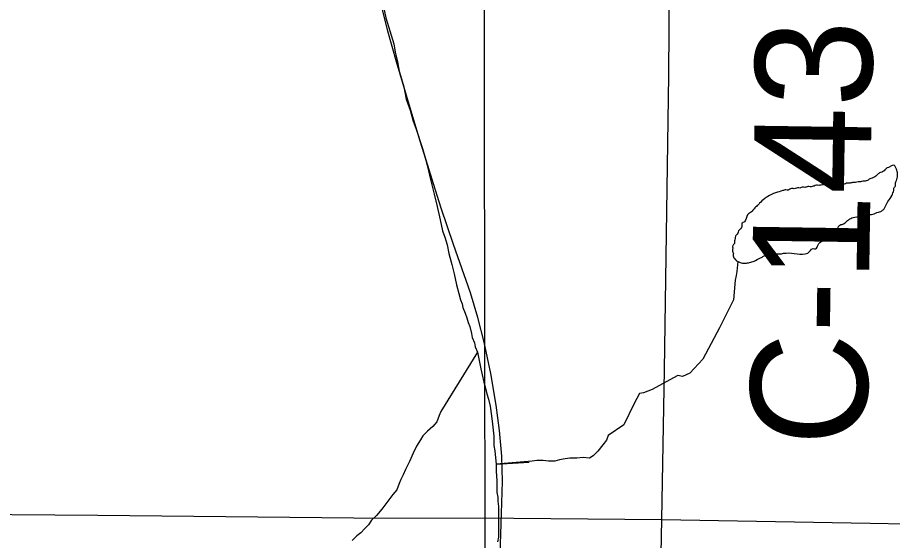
# Model space of a CAD drawing. Extents: x 2.4 to 73.1, y 4.5 to 25.6.
# Drawn here: x 45.9341 to 46.1467, y 19.8037 to 19.9307 of the extents above; entities that cross this region are included whole.
import ezdxf

# ---------------------------------------------------------------- set-up
doc = ezdxf.new("R2010")
doc.units = 0
for name, color, linetype in [('GM_X_County_Road', 7, 'Continuous'), ('GM_X_County_Road_Text', 7, 'Continuous'), ('GM_X_Minor_Lake', 7, 'Continuous'), ('GM_X_Minor_River', 7, 'Continuous'), ('GM_X_Section', 7, 'Continuous'), ('GM_X_State_Route', 7, 'Continuous'), ('GM_X_Township_Road', 7, 'Continuous')]:
    doc.layers.add(name, color=color, linetype=linetype)

msp = doc.modelspace()

# ---------------------------------------------------------------- linework, layer by layer
at = {"layer": 'GM_X_County_Road'}
msp.add_lwpolyline([(46.09063, 19.80873), (46.09126, 19.84507), (46.09233, 19.91657), (46.09258, 19.95078), (46.09351, 19.99585), (46.09409, 20.03627), (46.09468, 20.06932)], dxfattribs=at)
at = {"layer": 'GM_X_Minor_Lake'}
msp.add_line((46.14468, 19.88424), (46.14552, 19.88602), dxfattribs=at)
for points in [[(46.14552, 19.88602), (46.14658, 19.88752), (46.14678, 19.88808), (46.14699, 19.88865), (46.147, 19.88922), (46.1474, 19.88978), (46.14741, 19.89035), (46.14762, 19.8911), (46.14783, 19.89167), (46.14786, 19.893), (46.14751, 19.89415), (46.14714, 19.89473), (46.14657, 19.89474), (46.146, 19.89438), (46.14542, 19.8942), (46.14484, 19.89365), (46.14406, 19.8931), (46.14349, 19.89293), (46.1429, 19.89237), (46.14174, 19.89164)], [(46.14174, 19.89164), (46.14117, 19.89147), (46.14059, 19.8911), (46.14001, 19.89093), (46.13944, 19.89095), (46.13887, 19.89077), (46.13885, 19.89077)], [(46.13885, 19.89077), (46.1383, 19.89079), (46.13772, 19.89061), (46.13716, 19.89063), (46.13639, 19.89046), (46.13582, 19.89047), (46.13525, 19.8903), (46.13467, 19.89013), (46.13334, 19.89016), (46.13277, 19.88999), (46.12992, 19.89007), (46.12877, 19.88991), (46.1282, 19.88992), (46.12763, 19.88975), (46.12667, 19.88958), (46.1261, 19.8896), (46.12534, 19.88943), (46.12477, 19.88945), (46.12419, 19.88927), (46.12362, 19.88929), (46.12305, 19.88911), (46.1221, 19.88914), (46.12133, 19.88878), (46.12076, 19.8888), (46.12, 19.88863), (46.11827, 19.8881), (46.11635, 19.88721), (46.11557, 19.88666), (46.1144, 19.88555), (46.11382, 19.88499), (46.11304, 19.88425), (46.11245, 19.88351), (46.11148, 19.88278), (46.11068, 19.88109), (46.1101, 19.88072), (46.11008, 19.87996), (46.10929, 19.87884), (46.10908, 19.87828), (46.1085, 19.87754), (46.10848, 19.87697), (46.10828, 19.8764), (46.10826, 19.87583), (46.10787, 19.87527), (46.10785, 19.8747), (46.10783, 19.87394), (46.10801, 19.87337), (46.10799, 19.8728), (46.10854, 19.87183), (46.1091, 19.87144), (46.11023, 19.87102), (46.11099, 19.871), (46.11194, 19.87117), (46.11309, 19.87152), (46.11444, 19.87224), (46.11521, 19.8726), (46.11579, 19.87296), (46.11655, 19.87313), (46.11712, 19.87312), (46.11789, 19.87329), (46.11922, 19.87325), (46.12017, 19.87341), (46.12549, 19.87327), (46.12607, 19.87344), (46.12742, 19.87455), (46.128, 19.87453), (46.12859, 19.87546), (46.12956, 19.87639), (46.13014, 19.87675), (46.1317, 19.87823), (46.13325, 19.87914), (46.13385, 19.88026), (46.13442, 19.88044), (46.13577, 19.88135), (46.13655, 19.8819), (46.13712, 19.88207), (46.13884, 19.88241), (46.1396, 19.88239), (46.14056, 19.88274), (46.1419, 19.88289), (46.14324, 19.88343), (46.14382, 19.8836), (46.1444, 19.88397), (46.14468, 19.88424)]]:
    msp.add_spline(points, degree=3, dxfattribs=at)
at = {"layer": 'GM_X_Minor_River'}
for points in [[(46.02303, 19.93327), (46.02359, 19.9306), (46.02548, 19.92432), (46.02586, 19.92223), (46.02643, 19.91995), (46.0268, 19.91767), (46.02737, 19.91576), (46.02794, 19.91386), (46.0285, 19.91082), (46.02945, 19.90815), (46.0302, 19.90549), (46.03096, 19.90359), (46.03153, 19.90188), (46.0319, 19.90055), (46.03247, 19.89883), (46.03304, 19.89693), (46.0336, 19.89484), (46.03417, 19.89237), (46.03474, 19.89008), (46.0353, 19.8878), (46.03606, 19.88476), (46.03662, 19.88228), (46.037, 19.88038), (46.03738, 19.87886), (46.03794, 19.87734), (46.03851, 19.87543), (46.03889, 19.87334), (46.03964, 19.87068), (46.04021, 19.8684)], [(46.1091, 19.87144), (46.10885, 19.86896), (46.10866, 19.86801), (46.10846, 19.86687), (46.10808, 19.86211), (46.10464, 19.85528), (46.10063, 19.84769), (46.0974, 19.84428), (46.09568, 19.84352), (46.09454, 19.84372), (46.09169, 19.8422), (46.08826, 19.84031), (46.08617, 19.83956), (46.08522, 19.83937), (46.08388, 19.8369), (46.0814, 19.83178), (46.07759, 19.82913), (46.07721, 19.82799), (46.07626, 19.82685), (46.07511, 19.82534), (46.07397, 19.8242), (46.07302, 19.82363), (46.0715, 19.82383), (46.06998, 19.82364), (46.06827, 19.82365), (46.06712, 19.82346), (46.06579, 19.82327), (46.06465, 19.8229), (46.06313, 19.8229), (46.0618, 19.82309), (46.06028, 19.8231), (46.05914, 19.82291), (46.05039, 19.82218), (46.05838, 19.82272)], [(46.04021, 19.8684), (46.04078, 19.86573), (46.04134, 19.86364), (46.04172, 19.86212), (46.0421, 19.86117), (46.04229, 19.86022), (46.04285, 19.85888), (46.04323, 19.85774), (46.04361, 19.8566), (46.04399, 19.85565), (46.04437, 19.85394), (46.04455, 19.85299), (46.04512, 19.85165), (46.04531, 19.8507), (46.04588, 19.84937), (46.04663, 19.84538), (46.04701, 19.84386), (46.04739, 19.84214), (46.04776, 19.84062), (46.04814, 19.83929), (46.04852, 19.83796), (46.0489, 19.83625), (46.04927, 19.83397), (46.04946, 19.83187), (46.04983, 19.82902), (46.04983, 19.82674), (46.05002, 19.82541), (46.0502, 19.8237), (46.05039, 19.82218), (46.05039, 19.82047), (46.05057, 19.81818), (46.05057, 19.81666), (46.05057, 19.81533), (46.05076, 19.81419), (46.05075, 19.81324), (46.05094, 19.81191), (46.05094, 19.81039), (46.05094, 19.80887), (46.05093, 19.80735), (46.05093, 19.80583), (46.05093, 19.8045), (46.05074, 19.80336)], [(46.04588, 19.84937), (46.03692, 19.83495), (46.03653, 19.834), (46.03596, 19.83248), (46.03501, 19.83135), (46.03367, 19.83021), (46.03253, 19.82907), (46.03196, 19.82812), (46.03101, 19.8266), (46.03024, 19.8249), (46.02929, 19.82281), (46.02833, 19.82091), (46.02776, 19.81958), (46.02719, 19.81844), (46.02681, 19.81749), (46.02623, 19.81597), (46.02528, 19.81484), (46.02261, 19.81123), (46.02128, 19.80972), (46.02013, 19.80858), (46.01937, 19.80744), (46.01842, 19.80649), (46.01747, 19.80555), (46.01651, 19.80479), (46.01537, 19.80365)]]:
    msp.add_lwpolyline(points, dxfattribs=at)
at = {"layer": 'GM_X_Section'}
msp.add_lwpolyline([(45.54977, 20.08538), (46.04725, 20.07999), (46.04799, 19.57648), (45.54053, 19.58474)], close=True, dxfattribs=at)
at = {"layer": 'GM_X_State_Route'}
for points in [[(45.17323, 19.82086), (45.22308, 19.82018), (45.25416, 19.8197), (45.28214, 19.81928), (45.32891, 19.8186), (45.35675, 19.81818), (45.43913, 19.81697), (45.52929, 19.81562), (45.5697, 19.81497), (45.58418, 19.8148), (45.61167, 19.81449), (45.66606, 19.81365), (45.72514, 19.81278), (45.78109, 19.81191), (45.85725, 19.81087), (45.88834, 19.81038), (45.91166, 19.81011), (45.95363, 19.80983), (46.01581, 19.80917), (46.05467, 19.80905), (46.09063, 19.80873)], [(46.08059, 19.30232), (46.08077, 19.30902), (46.08199, 19.3634), (46.08282, 19.41468), (46.08392, 19.4644), (46.08493, 19.52035), (46.08508, 19.53278), (46.0852, 19.55453), (46.08591, 19.59183), (46.08625, 19.60736), (46.08649, 19.61823), (46.08701, 19.63688), (46.08758, 19.65551), (46.08792, 19.66482), (46.08846, 19.68812), (46.08915, 19.72231), (46.08999, 19.77515), (46.09063, 19.80873)], [(46.09063, 19.80873), (46.14127, 19.80784), (46.16771, 19.80737), (46.1957, 19.80687), (46.25947, 19.80591), (46.29834, 19.80524), (46.33878, 19.80458), (46.33969, 19.80457)]]:
    msp.add_lwpolyline(points, dxfattribs=at)
at = {"layer": 'GM_X_Township_Road'}
msp.add_lwpolyline([(46.05127, 19.79775), (46.05171, 19.81018), (46.0519, 19.81795), (46.05172, 19.82417), (46.05119, 19.83037), (46.05036, 19.83653), (46.04907, 19.8442), (46.04748, 19.85181), (46.04595, 19.85784), (46.04412, 19.86379), (46.04003, 19.87553), (46.03705, 19.88438), (46.03516, 19.8903), (46.03377, 19.89475), (46.03195, 19.90068), (46.03017, 19.90655), (46.02791, 19.91393), (46.02616, 19.91989), (46.02409, 19.92739), (46.0215, 19.93796), (46.01887, 19.94852), (46.01704, 19.95446), (46.0143, 19.96172), (46.01291, 19.96568)], dxfattribs=at)

# ---------------------------------------------------------------- texts
at = {"layer": 'GM_X_County_Road_Text'}
msp.add_text('C-143', height=0.028409, rotation=89.1736, dxfattribs=at).set_placement((46.14042, 19.82645))

doc.saveas('drawing.dxf')
